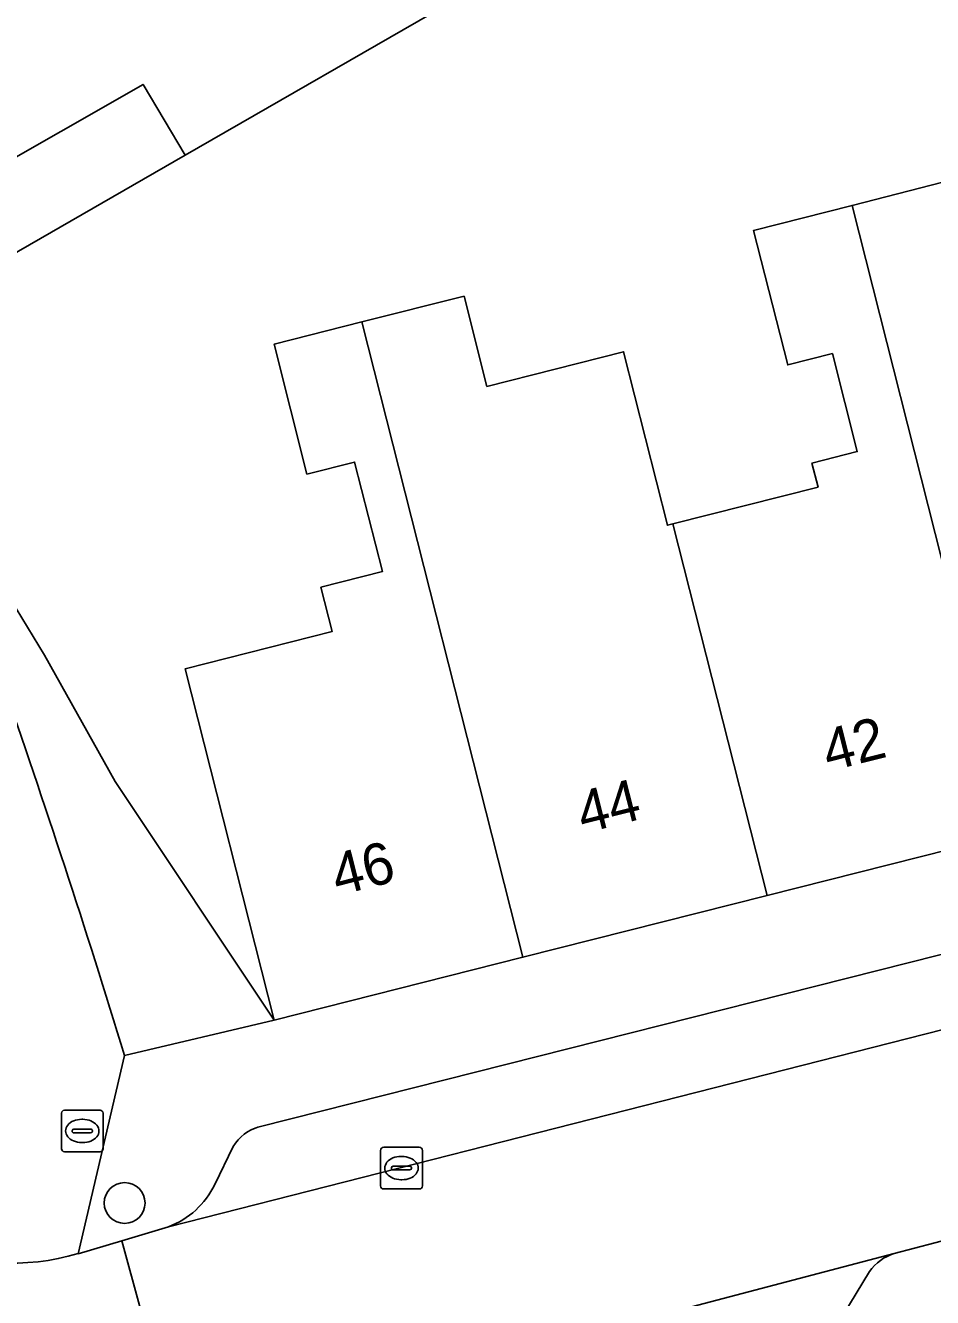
# Model space of a CAD drawing. Extents: x 159716 to 160783, y 383290 to 384031.
# Drawn here: x 160594.23 to 160615.99, y 383437.94 to 383468.47 of the extents above; entities that cross this region are included whole.
import ezdxf

# ---------------------------------------------------------------- set-up
doc = ezdxf.new("R2010")
doc.units = 0
for name, color, linetype in [('IMGEO_Boom', 7, 'Continuous'), ('IMGEO_Brandkraan', 7, 'Continuous'), ('IMGEO_Erf', 7, 'Continuous'), ('IMGEO_Groenvoorziening', 7, 'Continuous'), ('IMGEO_Hek', 7, 'Continuous'), ('IMGEO_Kolk', 7, 'Continuous'), ('IMGEO_Pand', 7, 'Continuous'), ('IMGEO_Pand_nummerreeks', 7, 'Continuous'), ('IMGEO_Parkeervlak_open', 7, 'Continuous'), ('IMGEO_Rijbaan_lokaal_open', 7, 'Continuous'), ('IMGEO_Voetpad_open', 7, 'Continuous')]:
    doc.layers.add(name, color=color, linetype=linetype)

msp = doc.modelspace()

# ---------------------------------------------------------------- linework, layer by layer
at = {"layer": 'IMGEO_Boom'}
msp.add_circle((160596.612, 383440.208), 0.489, dxfattribs=at)
at = {"layer": 'IMGEO_Brandkraan'}
for p, q in [((160595.17, 383442.438), (160596.022, 383442.438)), ((160595.095, 383441.512), (160595.095, 383442.364)), ((160595.583, 383442.218), (160595.608, 383442.218)), ((160596.096, 383442.364), (160596.096, 383441.512)), ((160595.354, 383441.932), (160595.354, 383441.944)), ((160595.792, 383441.895), (160595.394, 383441.895)), ((160595.397, 383441.981), (160595.795, 383441.981)), ((160595.838, 383441.944), (160595.838, 383441.932)), ((160595.606, 383441.658), (160595.581, 383441.658)), ((160596.022, 383441.438), (160595.17, 383441.438))]:
    msp.add_line(p, q, dxfattribs=at)
for points in [[(160595.17, 383442.438), (160596.022, 383442.438)], [(160595.095, 383441.512), (160595.095, 383442.364)], [(160596.096, 383442.364), (160596.096, 383441.512)], [(160596.022, 383441.438), (160595.17, 383441.438)]]:
    msp.add_lwpolyline(points, dxfattribs=at)
for centre, radius, start, end in [((160595.172, 383442.362), 0.0765, 91.552, 178.448), ((160595.172, 383442.362), 0.0765, 91.552, 178.448), ((160596.02, 383442.362), 0.0765, 1.552, 88.448), ((160596.02, 383442.362), 0.0765, 1.552, 88.448), ((160595.394, 383441.941), 0.0403, 85.8775, 175.7526), ((160595.391, 383441.931), 0.0366, 178.938, 274.7102), ((160595.795, 383441.938), 0.043, 264.8664, 352.4533), ((160595.799, 383441.943), 0.0386, 1.7309, 96.639), ((160595.172, 383441.514), 0.0765, 181.552, 268.448), ((160595.172, 383441.514), 0.0765, 181.552, 268.448), ((160596.02, 383441.514), 0.0765, 271.552, 358.448), ((160596.02, 383441.514), 0.0765, 271.552, 358.448)]:
    msp.add_arc(centre, radius, start, end, dxfattribs=at)
for centre, major_axis, ratio, start_param, end_param in [((160595.582, 383441.938), (-0.387, 0.002), 0.722429, 4.712389, 7.853982), ((160595.607, 383441.938), (-0.39, 0.002), 0.717154, 1.570796, 4.712389)]:
    msp.add_ellipse(centre, major_axis=major_axis, ratio=ratio, start_param=start_param, end_param=end_param, dxfattribs=at)
at = {"layer": 'IMGEO_Erf'}
for points in [[(160604.63, 383469.147), (160598.06, 383465.361), (160591.853, 383461.784)], [(160593.458, 383455.377), (160594.69, 383453.358), (160596.382, 383450.328), (160600.195, 383444.595), (160598.06, 383453.029), (160601.589, 383453.923), (160601.319, 383454.99), (160602.794, 383455.363), (160602.128, 383457.994), (160600.986, 383457.705), (160600.197, 383460.823), (160602.305, 383461.357), (160604.753, 383461.976), (160605.301, 383459.81), (160608.579, 383460.64), (160609.633, 383456.477), (160609.765, 383456.51), (160613.244, 383457.391), (160613.097, 383457.971), (160614.186, 383458.247), (160613.588, 383460.599), (160612.517, 383460.327), (160611.697, 383463.556), (160614.06, 383464.156), (160616.241, 383464.71)]]:
    msp.add_lwpolyline(points, dxfattribs=at)
at = {"layer": 'IMGEO_Groenvoorziening'}
for points in [[(160602.815, 383474.369), (160601.14, 383479.186), (160591.926, 383475.104), (160591.583, 383474.953), (160592.679, 383472.328), (160590.746, 383471.476), (160589.664, 383474.104), (160588.237, 383473.473), (160587.941, 383473.319), (160589.344, 383469.31), (160590.547, 383465.809), (160591.182, 383463.704), (160597.055, 383467.058), (160598.06, 383465.361), (160604.63, 383469.147)], [(160591.853, 383461.784), (160598.06, 383465.361), (160597.055, 383467.058), (160591.182, 383463.704), (160591.647, 383462.161), (160591.382, 383462.04), (160591.438, 383461.643)]]:
    msp.add_lwpolyline(points, close=True, dxfattribs=at)
msp.add_lwpolyline([(160596.61, 383443.749), (160600.195, 383444.595), (160596.382, 383450.328), (160594.69, 383453.358), (160593.458, 383455.377), (160592.587, 383458.172)], dxfattribs=at)
msp.add_arc((160371.023, 383374.907), 235.857, 16.97046, 19.28262, dxfattribs=at)
at = {"layer": 'IMGEO_Hek'}
for points in [[(160598.06, 383465.361), (160604.63, 383469.147)], [(160591.853, 383461.784), (160598.06, 383465.361)]]:
    msp.add_lwpolyline(points, dxfattribs=at)
at = {"layer": 'IMGEO_Kolk'}
for p, q in [((160602.752, 383440.62), (160602.752, 383441.472)), ((160602.827, 383441.546), (160603.679, 383441.546)), ((160603.753, 383441.472), (160603.753, 383440.62)), ((160603.24, 383441.326), (160603.265, 383441.326)), ((160603.011, 383441.04), (160603.011, 383441.052)), ((160603.449, 383441.003), (160603.051, 383441.003)), ((160603.054, 383441.089), (160603.452, 383441.089)), ((160603.495, 383441.052), (160603.495, 383441.04)), ((160603.263, 383440.766), (160603.238, 383440.766)), ((160603.679, 383440.546), (160602.827, 383440.546))]:
    msp.add_line(p, q, dxfattribs=at)
for points in [[(160602.752, 383440.62), (160602.752, 383441.472)], [(160602.827, 383441.546), (160603.679, 383441.546)], [(160603.753, 383441.472), (160603.753, 383440.62)], [(160603.679, 383440.546), (160602.827, 383440.546)]]:
    msp.add_lwpolyline(points, dxfattribs=at)
for centre, radius, start, end in [((160602.829, 383441.47), 0.0765, 91.552, 178.448), ((160602.829, 383441.47), 0.0765, 91.552, 178.448), ((160603.677, 383441.47), 0.0765, 1.552, 88.448), ((160603.677, 383441.47), 0.0765, 1.552, 88.448), ((160603.051, 383441.049), 0.0403, 85.8775, 175.7526), ((160603.048, 383441.039), 0.0366, 178.938, 274.7102), ((160603.452, 383441.046), 0.043, 264.8664, 352.4533), ((160603.456, 383441.051), 0.0386, 1.7309, 96.639), ((160602.829, 383440.622), 0.0765, 181.552, 268.448), ((160602.829, 383440.622), 0.0765, 181.552, 268.448), ((160603.677, 383440.622), 0.0765, 271.552, 358.448), ((160603.677, 383440.622), 0.0765, 271.552, 358.448)]:
    msp.add_arc(centre, radius, start, end, dxfattribs=at)
for centre, major_axis, ratio, start_param, end_param in [((160603.239, 383441.046), (-0.387, 0.002), 0.722429, 4.712389, 7.853982), ((160603.264, 383441.046), (-0.39, 0.002), 0.717154, 1.570796, 4.712389)]:
    msp.add_ellipse(centre, major_axis=major_axis, ratio=ratio, start_param=start_param, end_param=end_param, dxfattribs=at)
at = {"layer": 'IMGEO_Pand'}
for points in [[(160621.569, 383459.112), (160621.33, 383460.055), (160619.902, 383465.64), (160616.241, 383464.71), (160614.06, 383464.156), (160617.879, 383449.072), (160623.736, 383450.555)], [(160609.765, 383456.51), (160612.023, 383447.59), (160617.879, 383449.072), (160614.06, 383464.156), (160611.697, 383463.556), (160612.517, 383460.327), (160613.588, 383460.599), (160614.186, 383458.247), (160613.097, 383457.971), (160613.244, 383457.391)], [(160609.765, 383456.51), (160609.633, 383456.477), (160608.579, 383460.64), (160605.301, 383459.81), (160604.753, 383461.976), (160602.305, 383461.357), (160606.167, 383446.107), (160612.023, 383447.59)], [(160606.167, 383446.107), (160602.305, 383461.357), (160600.197, 383460.823), (160600.986, 383457.705), (160602.128, 383457.994), (160602.794, 383455.363), (160601.319, 383454.99), (160601.589, 383453.923), (160598.06, 383453.029), (160600.195, 383444.595)]]:
    msp.add_lwpolyline(points, close=True, dxfattribs=at)
at = {"layer": 'IMGEO_Parkeervlak_open'}
for points in [[(160618.377, 383446.729), (160599.835, 383442.037)], [(160597.663, 383439.636), (160620.895, 383445.56)], [(160599.215, 383441.564), (160598.775, 383440.653)], [(160615.073, 383439), (160601.06, 383435.31)], [(160613.543, 383437.021), (160614.479, 383438.561)]]:
    msp.add_lwpolyline(points, dxfattribs=at)
for centre, radius, start, end in [((160600.127, 383441.011), 1.067, 105.9032, 148.777), ((160596.937, 383441.547), 2.044, 290.8148, 334.0753), ((160615.429, 383437.897), 1.159, 107.8895, 145.0435)]:
    msp.add_arc(centre, radius, start, end, dxfattribs=at)
at = {"layer": 'IMGEO_Rijbaan_lokaal_open'}
msp.add_lwpolyline([(160655.686, 383449.625), (160660.636, 383450.906), (160661.343, 383451.089), (160669.444, 383453.24), (160669.042, 383457.837), (160656.88, 383454.683), (160656.699, 383454.637), (160656.447, 383454.571), (160646.204, 383451.91), (160646.002, 383451.861), (160642.255, 383450.921), (160620.895, 383445.56), (160597.663, 383439.636), (160596.542, 383439.302), (160597.866, 383434.466), (160599.079, 383434.786), (160601.06, 383435.31), (160615.073, 383439), (160617.023, 383439.505), (160620.708, 383440.46), (160636.49, 383444.612)], close=True, dxfattribs=at)
for points in [[(160595.355, 383433.802), (160597.69, 383434.419), (160597.866, 383434.466), (160596.542, 383439.302)], [(160596.542, 383439.302), (160595.501, 383438.992)]]:
    msp.add_lwpolyline(points, dxfattribs=at)
msp.add_arc((160593.876, 383444.608), 5.846, 210.5064, 286.1401, dxfattribs=at)
at = {"layer": 'IMGEO_Voetpad_open'}
for points in [[(160658.252, 383456.992), (160657.468, 383459.978), (160668.594, 383462.677), (160668.627, 383464.664), (160655.689, 383461.619), (160655.037, 383464.416), (160650.618, 383463.422), (160651.972, 383457.863), (160649.924, 383457.336), (160644.492, 383455.825), (160641.422, 383455.033), (160635.449, 383453.521), (160629.593, 383452.038), (160623.736, 383450.555), (160617.879, 383449.072), (160612.023, 383447.59), (160606.167, 383446.107), (160600.195, 383444.595), (160596.61, 383443.749), (160595.501, 383438.992), (160596.542, 383439.302), (160597.663, 383439.636)], [(160599.835, 383442.037), (160618.377, 383446.729)], [(160595.501, 383438.992), (160596.61, 383443.749)], [(160598.775, 383440.653), (160599.215, 383441.564)], [(160620.708, 383440.46), (160620.798, 383440.059), (160617.145, 383439.095), (160617.023, 383439.505), (160615.073, 383439)], [(160614.479, 383438.561), (160613.543, 383437.021)]]:
    msp.add_lwpolyline(points, dxfattribs=at)
for centre, radius, start, end in [((160371.023, 383374.907), 235.857, 16.97046, 19.28262), ((160600.127, 383441.011), 1.067, 105.9032, 148.777), ((160593.876, 383444.608), 5.846, 210.5064, 286.1401), ((160596.937, 383441.547), 2.044, 290.8148, 334.0753), ((160615.429, 383437.897), 1.159, 107.8895, 145.0435)]:
    msp.add_arc(centre, radius, start, end, dxfattribs=at)

# ---------------------------------------------------------------- texts
at = {"layer": 'IMGEO_Pand_nummerreeks'}
for s, rotation, p in [('42', 14.2078, (160613.496, 383450.562)), ('44', 14.2094, (160607.61, 383449.072)), ('46', 14.2078, (160601.72, 383447.58))]:
    msp.add_text(s, height=1, rotation=rotation, dxfattribs=at).set_placement(p)

doc.saveas('drawing.dxf')
